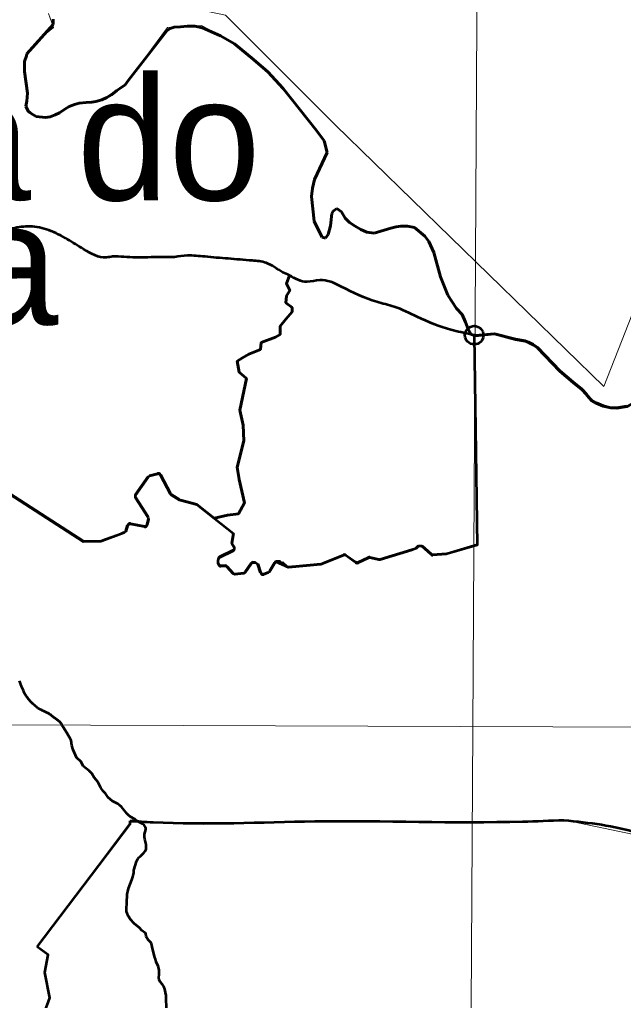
# Model space of a CAD drawing. Extents: x 553962 to 842807, y 8883888 to 9032388.
# Drawn here: x 810011 to 812455, y 9015138 to 9019111 of the extents above; entities that cross this region are included whole.
import ezdxf

# ---------------------------------------------------------------- set-up
doc = ezdxf.new("R2010")
doc.units = 0
doc.header["$LTSCALE"] = 150
doc.header["$PDMODE"] = 32
doc.header["$PDSIZE"] = 75
doc.linetypes.add('LONG_DASH_SHORT_DASH', pattern=[9.9, 6, -1.2, 1.5, -1.2])
doc.layers.add('60', color=7, linetype='Continuous', lineweight=53)

msp = doc.modelspace()

# ---------------------------------------------------------------- linework, layer by layer
at = {"layer": '60'}
for p, q in [((811103, 9018074.8), (811102.8, 9018075)), ((810536.4, 9017264.2), (810569.3, 9017272.7)), ((810580.6, 9017267.7), (810621.7, 9017191.4)), ((810480.4, 9017187.7), (810530.7, 9017260.2)), ((810625.2, 9017187.7), (810658.5, 9017166.9)), ((810531.5, 9017096.6), (810480.2, 9017176.6)), ((810440.4, 9017040.5), (810448.1, 9017063)), ((810459.4, 9017069.6), (810515.9, 9017058.9)), ((810515.9, 9017056.3), (810459.4, 9017067)), ((810527.5, 9017066.5), (810532.8, 9017088.9)), ((810876.4, 9017031.1), (810870.4, 9016991.2)), ((811741.3, 9016949), (811862.8, 9016985.2)), ((810875.7, 9016961.8), (810820.5, 9016934.7)), ((810820.5, 9016932.1), (810875.7, 9016959.2)), ((811234.2, 9016907.3), (811322.3, 9016943.4)), ((811616.2, 9016971.7), (811625.6, 9016981)), ((811639.5, 9016981.2), (811676.5, 9016946.6)), ((811684.1, 9016943.9), (811737.4, 9016948.3)), ((810815, 9016906.6), (810814.9, 9016923)), ((810924, 9016873.7), (810948.6, 9016908.8)), ((810956.8, 9016913), (810966.1, 9016913)), ((810975.7, 9016906), (810986.2, 9016872.4)), ((811022.5, 9016877.4), (811042.1, 9016910.7)), ((811066.9, 9016915.6), (811050.7, 9016915.6)), ((811073.6, 9016913), (811091.9, 9016896.3)), ((811331.9, 9016942.2), (811371, 9016914.3)), ((811371, 9016911.7), (811331.9, 9016939.6)), ((811381, 9016913.4), (811422.2, 9016932.6)), ((811422.2, 9016930), (811381, 9016910.7)), ((811428.7, 9016933.3), (811464.8, 9016925.2)), ((810825, 9016899.3), (810843.2, 9016899.3)), ((810843.2, 9016896.7), (810825, 9016896.7)), ((810850.7, 9016896), (810874.4, 9016869.7)), ((810882.7, 9016866.4), (810916.7, 9016869.5)), ((810999.4, 9016866), (811017.5, 9016873.1)), ((810085.6, 9016321.7), (810084.9, 9016322.3)), ((810087, 9016320.7), (810086.3, 9016321.2)), ((810088.4, 9016319.7), (810087.7, 9016320.2))]:
    msp.add_line(p, q, dxfattribs=at)
at = {"layer": '60', "lineweight": 13}
for p, q in [((811102.8, 9018075), (811103, 9018074.8)), ((796421, 9016303.4), (833189.7, 9016171))]:
    msp.add_line(p, q, dxfattribs=at)
for points in [[(811889.8, 9024116.5), (811845.6, 9016239.9), (811811, 9010387.8)], [(804245, 9022752.5), (804640.9, 9021722.7), (805895.6, 9022330.7), (806341, 9022219.3), (806716.8, 9021648.2), (808179.5, 9020959.9), (808874.4, 9020227.7), (809389.5, 9019433.8), (810844.6, 9019129), (811290, 9018683.3), (812375.8, 9017624.8), (812807.3, 9018725.1), (814472.6, 9018962.2), (815419.1, 9018683.6), (816282.2, 9018084.7), (817016.1, 9018404.8), (817799.4, 9019338.2), (818161.4, 9019463.5), (818968.7, 9019185), (819865.3, 9020896.1)], [(810078.4, 9018718.8), (810041.6, 9018748.3), (810042.1, 9018812.8), (810030.7, 9018921.6), (810040, 9018971.8), (810080.8, 9019023.3), (810147.5, 9019079), (810128, 9019135.4)], [(811838.6, 9017836), (811802.1, 9017915.8), (811779.4, 9017940.8), (811744.5, 9017994.1), (811715.1, 9018068.6), (811687.6, 9018167.8), (811651.1, 9018234.4), (811609, 9018269.2), (811554.2, 9018274.9), (811442, 9018246.5), (811391.5, 9018260.4), (811337, 9018298), (811314.3, 9018331.8), (811295, 9018346.1), (811280.7, 9018335.6), (811269.6, 9018275.6), (811249.7, 9018226.3), (811235.6, 9018230), (811202.6, 9018293.9), (811192.8, 9018394.7), (811202.7, 9018452.5), (811256.2, 9018572.6), (811244.3, 9018620.4), (811046.7, 9018866), (810881.5, 9019015.2), (810746.4, 9019087.2), (810609.4, 9019079), (810438.4, 9018846.5), (810344.2, 9018785.4), (810297.8, 9018778.3), (810242.4, 9018769.5), (810135, 9018716.6), (810078.4, 9018718.8)], [(812588.1, 9015790.9), (812219.5, 9015867.8), (812063, 9015862.9), (810458.2, 9015859), (810081.4, 9015355.6), (810126.2, 9015323.3), (810113.1, 9015251.7), (810133.1, 9015148.2), (810112.5, 9015093), (810095.7, 9015034.1), (809506.1, 9015089.1), (809290.1, 9014601.3), (808952.5, 9014555.8), (808803.9, 9014236.9)]]:
    msp.add_lwpolyline(points, dxfattribs=at)
at = {"layer": '60', "linetype": 'LONG_DASH_SHORT_DASH', "lineweight": 60}
for points in [[(810147.2, 9019112.3), (810147, 9019091.1), (810040, 9018971.8), (810038.1, 9018964.8), (810030.8, 9018941.9), (810030.5, 9018901.2), (810042.1, 9018812.8), (810040.1, 9018781), (810036.4, 9018759.8), (810046.8, 9018736.8), (810064.3, 9018726), (810078.4, 9018718.8), (810115.5, 9018715), (810135, 9018716.6), (810154.5, 9018725.2), (810172.2, 9018733.9), (810193.6, 9018747.9), (810211.3, 9018758.3), (810232.6, 9018767), (810252.1, 9018772.1), (810280.4, 9018775.4), (810303.4, 9018777), (810319.4, 9018778.6), (810344.2, 9018785.4), (810363.7, 9018795.9), (810383.2, 9018806.3), (810404.6, 9018823.8), (810417.1, 9018832.5), (810438.4, 9018846.5), (810450.9, 9018865.8), (810606.4, 9019065.9), (810620.7, 9019074.6), (810636.6, 9019079.8), (810661.4, 9019081.3), (810689.7, 9019084.6), (810719.7, 9019084.4), (810751.5, 9019077), (810823.7, 9019044.6), (810880, 9019012.3), (810957.2, 9018949.8), (811015.1, 9018899.8), (811078.2, 9018832.1), (811212.8, 9018661.3), (811244.3, 9018620.4), (811256.2, 9018572.6), (811204.1, 9018463.5), (811196.7, 9018428.2), (811192.8, 9018394.7), (811202.6, 9018293.9), (811223.5, 9018253), (811235.6, 9018230), (811249.7, 9018226.3), (811260.5, 9018240.3), (811269.6, 9018275.6), (811275.3, 9018325), (811280.7, 9018335.6), (811295, 9018346.1), (811314.3, 9018331.8), (811328.2, 9018306.9)], [(811328.2, 9018306.9), (811345.7, 9018289.1), (811368.6, 9018274.8), (811391.5, 9018260.4), (811416.1, 9018249.6), (811446.1, 9018245.8), (811513.5, 9018266.4), (811534.7, 9018271.6), (811554.2, 9018274.9), (811580.7, 9018274.7), (811609, 9018269.2), (811651.1, 9018234.4), (811667.4, 9018212.2), (811687.6, 9018167.8), (811715.1, 9018068.6), (811744.5, 9017994.1), (811779.4, 9017940.8), (811802.1, 9017915.8), (811816, 9017885.7), (811826.4, 9017857.3), (811838.6, 9017836), (811855.3, 9017830.7)], [(811855.3, 9017830.7), (811933.7, 9017838.7), (812018.3, 9017816.9), (812057.5, 9017810), (812071.5, 9017804.9), (812090.1, 9017795.1), (812107.3, 9017782.4), (812197.8, 9017688.2), (812252.1, 9017642.1), (812287.2, 9017614.4), (812306.3, 9017593.6), (812308.2, 9017589), (812325.4, 9017569), (812345.4, 9017558.1), (812373.6, 9017546.3), (812403.6, 9017539), (812428.2, 9017538.9), (812468.3, 9017545)]]:
    msp.add_lwpolyline(points, dxfattribs=at)
at = {"layer": '60'}
for points in [[(810800, 9017091.3), (810852.6, 9017103.5), (810897.2, 9017108.8), (810920.8, 9017153.4), (810899.8, 9017247.8), (810891.9, 9017297.6), (810918.1, 9017405.1), (810915.5, 9017468), (810902.4, 9017528.3), (810928.6, 9017656.8), (810899.8, 9017683), (810891.9, 9017727.6), (810912.9, 9017740.7), (810939.1, 9017756.4), (810986.3, 9017774.8), (810988.9, 9017803.6), (811046.6, 9017824.6), (811064.9, 9017835.1), (811064.9, 9017869.2), (811088.5, 9017898), (811114.7, 9017926.9), (811114.7, 9017945.2), (811088.5, 9017963.6), (811091.1, 9017992.4), (811104.2, 9018013.4), (811091.1, 9018042.2), (811102.8, 9018075)], [(811102.8, 9018075), (811091.1, 9018042.2), (811104.2, 9018013.4), (811091.1, 9017992.4), (811088.5, 9017963.6), (811114.7, 9017945.2), (811114.7, 9017926.9), (811088.5, 9017898), (811064.9, 9017869.2), (811064.9, 9017835.1), (811046.6, 9017824.6), (810988.9, 9017803.6), (810986.3, 9017774.8), (810939.1, 9017756.4), (810912.9, 9017740.7), (810891.9, 9017727.6), (810899.8, 9017683), (810928.6, 9017656.8), (810902.4, 9017528.3), (810915.5, 9017468), (810918.1, 9017405.1), (810891.9, 9017297.6), (810899.8, 9017247.8), (810920.8, 9017153.4), (810897.2, 9017108.8), (810852.6, 9017103.5), (810800, 9017091.3)], [(812306.3, 9017590.9), (812287.2, 9017611.8), (812252.1, 9017639.5), (812197.8, 9017685.6), (812107.3, 9017779.8), (812090.1, 9017792.5), (812071.5, 9017802.3), (812057.5, 9017807.4), (812018.3, 9017814.3), (811933.7, 9017836.1), (811855.3, 9017828.1), (811851.2, 9017829.8), (811862.8, 9016982.6), (811741.3, 9016946.4), (811737.4, 9016945.7), (811684.1, 9016941.3)], [(812616.8, 9017679.5), (812587.9, 9017633), (812498.5, 9017559.5), (812468.3, 9017542.4), (812428.2, 9017536.3), (812403.6, 9017536.4), (812373.6, 9017543.7), (812345.4, 9017555.5), (812325.4, 9017566.4), (812308.2, 9017586.4), (812306.3, 9017590.9)], [(809387, 9017524.2), (809576.4, 9017430.1), (809624.5, 9017414), (810269.8, 9016998.4), (810340.2, 9017000.1)], [(810269.8, 9016995.8), (809624.5, 9017411.4), (809576.4, 9017427.5), (809387, 9017521.6), (809387, 9017521.6)], [(810569.3, 9017270.1), (810536.4, 9017261.6), (810530.7, 9017257.6), (810480.4, 9017185.1)], [(810878.1, 9016975.6), (810870.4, 9016988.6), (810876.4, 9017028.5), (810800, 9017088.7), (810728.6, 9017144.9), (810662.2, 9017162.7), (810658.5, 9017164.3), (810625.2, 9017185.1), (810621.7, 9017188.8), (810580.6, 9017265.1)], [(810480.2, 9017174), (810531.5, 9017094), (810532.8, 9017086.3), (810527.5, 9017063.8)], [(810662.2, 9017165.3), (810728.6, 9017147.5), (810800, 9017091.3)], [(810448.1, 9017060.4), (810440.4, 9017037.9), (810434.4, 9017031.7), (810422.7, 9017027.4), (810344.1, 9016998.2), (810340.2, 9016997.5), (810269.8, 9016995.8)], [(810344.1, 9017000.8), (810422.7, 9017030), (810434.4, 9017034.4)], [(811676.5, 9016944), (811639.5, 9016978.6), (811625.6, 9016978.4), (811616.2, 9016969.1), (811612.1, 9016966.6), (811598.2, 9016962.3), (811469.9, 9016922.8), (811464.8, 9016922.6), (811428.7, 9016930.7)], [(811469.9, 9016925.4), (811598.2, 9016965), (811612.1, 9016969.2)], [(810948.6, 9016906.2), (810924, 9016871.1), (810916.7, 9016866.8), (810882.7, 9016863.8), (810874.4, 9016867.1), (810850.7, 9016893.3)], [(810986.2, 9016869.8), (810975.7, 9016903.4), (810966.1, 9016910.4), (810956.8, 9016910.4)], [(811042.1, 9016908.1), (811022.5, 9016874.7), (811017.5, 9016870.5), (810999.4, 9016863.4)], [(811322.3, 9016940.8), (811234.2, 9016904.7), (811230.3, 9016903.8), (811114.6, 9016892.5), (811099.6, 9016891.1), (811050.7, 9016913), (811066.9, 9016913), (811091.9, 9016893.7), (811073.6, 9016910.4), (811050.7, 9016913)], [(811099.6, 9016893.7), (811114.6, 9016895.2), (811230.3, 9016906.4)], [(810047.8, 9016357.4), (810046.8, 9016358.7), (810045.8, 9016359.9), (810044.8, 9016361.1), (810043.8, 9016362.4), (810042.9, 9016363.6), (810042, 9016364.7), (810041.1, 9016365.8), (810040.2, 9016366.9), (810039.5, 9016367.9), (810038.8, 9016368.9), (810038.1, 9016369.8), (810037.4, 9016370.8), (810036.8, 9016371.8), (810036.1, 9016372.9), (810035.4, 9016374.1), (810034.7, 9016375.3), (810033.9, 9016376.8), (810033.1, 9016378.4), (810032.1, 9016380.4), (810030.9, 9016382.8), (810029.6, 9016385.8), (810028.1, 9016389.3), (810026.2, 9016393.6), (810024.1, 9016398.6), (810021.7, 9016404.5), (810019, 9016411.1), (810016.1, 9016418.1), (810013.2, 9016425.4), (810010.2, 9016432.7)], [(810084.1, 9016322.9), (810083.3, 9016323.5), (810082.4, 9016324.2), (810081.5, 9016325), (810080.6, 9016325.7), (810079.7, 9016326.5), (810078.7, 9016327.3), (810077.8, 9016328), (810076.9, 9016328.8), (810076, 9016329.6), (810075.2, 9016330.4), (810074.3, 9016331.2), (810073.5, 9016331.9), (810072.7, 9016332.6), (810071.9, 9016333.3), (810071.1, 9016334), (810070.3, 9016334.7), (810069.6, 9016335.3), (810068.8, 9016336), (810068, 9016336.7), (810067.2, 9016337.3), (810066.4, 9016338), (810065.5, 9016338.8), (810064.5, 9016339.6), (810063.5, 9016340.5), (810062.5, 9016341.4), (810061.4, 9016342.4), (810060.3, 9016343.4), (810059.2, 9016344.5), (810058, 9016345.6), (810056.9, 9016346.8), (810055.8, 9016347.9), (810054.8, 9016349.1), (810053.8, 9016350.2), (810052.7, 9016351.4), (810051.8, 9016352.6), (810050.8, 9016353.8), (810049.8, 9016355), (810048.8, 9016356.2), (810047.8, 9016357.4)], [(810127, 9016301), (810124.9, 9016302.2), (810122.6, 9016303.3), (810120.1, 9016304.5), (810117.5, 9016305.8), (810114.8, 9016307), (810112.1, 9016308.2), (810109.4, 9016309.3), (810106.8, 9016310.5), (810104.4, 9016311.6), (810102.1, 9016312.6), (810100.1, 9016313.5), (810098.2, 9016314.4), (810096.4, 9016315.3), (810094.8, 9016316), (810093.4, 9016316.8), (810092.1, 9016317.4), (810091, 9016318.1), (810090, 9016318.6), (810089.2, 9016319.2)], [(810185.4, 9016247.3), (810183.4, 9016251.7), (810181.6, 9016255.3), (810179.8, 9016258.3), (810178.1, 9016260.8), (810176.5, 9016262.8), (810174.9, 9016264.5), (810173.5, 9016265.9), (810172, 9016267.2), (810170.7, 9016268.4), (810169.3, 9016269.6), (810168, 9016270.7), (810166.7, 9016271.7), (810165.4, 9016272.7), (810164.1, 9016273.7), (810162.8, 9016274.7), (810161.5, 9016275.7), (810160.1, 9016276.7), (810158.7, 9016277.7), (810157.2, 9016278.7), (810155.8, 9016279.7), (810154.3, 9016280.8), (810152.8, 9016281.8), (810151.4, 9016282.9), (810149.9, 9016284.1), (810148.4, 9016285.2), (810146.9, 9016286.3), (810145.4, 9016287.5), (810143.9, 9016288.7), (810142.4, 9016289.9), (810141, 9016291.1), (810139.6, 9016292.2), (810138.1, 9016293.4), (810136.7, 9016294.5), (810135.3, 9016295.6), (810133.8, 9016296.7), (810132.3, 9016297.7), (810130.7, 9016298.8), (810128.9, 9016299.9), (810127, 9016301)], [(810472.8, 9015664.1), (810472.7, 9015665), (810484.3, 9015700.6), (810489.6, 9015712.1), (810493.5, 9015717.4), (810499.5, 9015722), (810513.8, 9015736.3), (810518.9, 9015742.9), (810523, 9015750.6), (810523.6, 9015770.2), (810517.7, 9015791.4), (810516.1, 9015801), (810516.7, 9015811.2), (810521.4, 9015829.7), (810521.2, 9015835.2), (810519.9, 9015839.8), (810515.6, 9015847.3), (810507.7, 9015853.4), (810487.3, 9015864.1), (810476.7, 9015872.5), (810459.9, 9015881.9), (810451.7, 9015888.6), (810444.8, 9015895.7), (810422.9, 9015922.6), (810415.6, 9015929.1), (810408.6, 9015934), (810387.2, 9015945.6), (810368.7, 9015959.6), (810358, 9015976.7), (810349.2, 9015985.6), (810340.2, 9015998.6), (810327, 9016023.7), (810312, 9016041.5), (810303.1, 9016056.6), (810292.7, 9016068.2), (810268.6, 9016087.1), (810259.4, 9016105), (810241.6, 9016121.6), (810227.5, 9016153.5), (810221.8, 9016171.1), (810219.6, 9016190.6), (810217.1, 9016195.9), (810202.2, 9016221.9), (810185.4, 9016247.3)], [(810081.4, 9015355.6), (810458.5, 9015852.2), (810457.9, 9015865.8)], [(810600.7, 9015170.5), (810598.2, 9015183.8), (810594.2, 9015195), (810589.4, 9015202.7), (810579.6, 9015213.6), (810575.2, 9015221.7), (810575, 9015229.7), (810576.1, 9015242.9), (810575.2, 9015261.3), (810571, 9015276.7), (810563.7, 9015294.8), (810560.8, 9015305.3), (810556.5, 9015316.4), (810547.4, 9015354.6), (810546.5, 9015361.7), (810544.6, 9015367.6), (810541.5, 9015373), (810531.4, 9015383.6), (810524.2, 9015394.6), (810522.6, 9015398.5), (810521.4, 9015407.6), (810519.7, 9015410.4), (810505.8, 9015421.7), (810495.5, 9015432.6), (810474.3, 9015450.2), (810459.7, 9015466.2), (810449.7, 9015481.3), (810445.6, 9015490.8), (810443.8, 9015497.8), (810443.1, 9015509.8), (810445, 9015532), (810446.6, 9015568.2), (810448.3, 9015578.8), (810451.5, 9015590.9), (810465.5, 9015626.4), (810469.7, 9015639.1), (810473.3, 9015655.1), (810472.8, 9015664.1)], [(810092, 9015037.8), (810133.1, 9015148.2), (810113.1, 9015251.7), (810126.2, 9015323.3), (810081.4, 9015355.6)], [(810558.9, 9014944.4), (810572.5, 9014958.7), (810577.2, 9014965.3), (810580.9, 9014972.9), (810582.1, 9014978.9), (810579, 9015007.6), (810580.6, 9015020.1), (810583.8, 9015029.4), (810591.8, 9015046.3), (810602, 9015063.7), (810605.5, 9015073.1), (810607.2, 9015080.6), (810605.2, 9015109.5), (810605.5, 9015121), (810603.9, 9015132.6), (810604, 9015158.3), (810600.7, 9015170.5)]]:
    msp.add_lwpolyline(points, dxfattribs=at)
for centre, start, end in [((810571.8, 9017263), 28.3273, 104.3658), ((810571.8, 9017260.4), 28.3273, 104.3658), ((810488.6, 9017182), 145.2862, 212.6677), ((810488.6, 9017179.4), 145.2862, 212.6677), ((810457.5, 9017059.8), 79.2842, 161.1304), ((810457.5, 9017057.2), 79.2842, 161.1304), ((810517.8, 9017068.7), 259.2828, 346.8889), ((810517.8, 9017066.1), 259.2828, 346.8889), ((810871.3, 9016970.8), 296.1863, 47.663), ((810871.3, 9016968.2), 296.1863, 47.663), ((811326.1, 9016934.1), 54.4008, 112.2341), ((811683.3, 9016953.9), 226.8681, 274.7318), ((811683.3, 9016951.2), 226.8681, 274.7318), ((810824.9, 9016925.7), 116.1863, 180.3768), ((810824.9, 9016923.1), 116.1863, 180.3768), ((810825, 9016909.3), 180.3768, 270), ((810825, 9016906.6), 180.3768, 270), ((810956.8, 9016903), 90, 144.9639), ((810956.8, 9016900.4), 90, 144.9639), ((811050.7, 9016905.6), 90, 149.5337), ((811050.7, 9016903), 90, 149.5337), ((811326.1, 9016931.5), 54.4008, 112.2341), ((811376.8, 9016922.4), 234.4008, 295.0684), ((811376.8, 9016919.8), 234.4008, 295.0684), ((811426.5, 9016923.6), 77.3147, 115.0684), ((811426.5, 9016921), 77.3147, 115.0684), ((810843.3, 9016889.3), 42.0751, 90), ((810843.3, 9016886.6), 42.0751, 90), ((810995.7, 9016875.3), 197.3322, 291.3351), ((810995.7, 9016872.7), 197.3322, 291.3351)]:
    msp.add_arc(centre, 10, start, end, dxfattribs=at)
for points in [[(810637.8, 9018148.7), (810529.5, 9018147.9), (810432.7, 9018149.6), (810386.9, 9018151), (810362.7, 9018147.3), (810269.9, 9018180.8), (810205.2, 9018220.5), (810129, 9018257.7), (810052.7, 9018273.2), (809982.6, 9018264.6), (809860.1, 9018221.9), (809826.8, 9018204.2), (809789.8, 9018181.5), (809705.4, 9018119.5), (809584.9, 9017983.9), (809438.9, 9017619.6), (809422.2, 9017596.7), (809387, 9017524.2)], [(810855.5, 9018142.8), (810761.3, 9018150.8), (810690, 9018154.9), (810637.8, 9018148.7)], [(811102.8, 9018075), (811076.8, 9018087.2), (811008.2, 9018125.6), (810952.2, 9018134.7), (810855.5, 9018142.8)], [(811838.6, 9017836), (811756.8, 9017854.2), (811620.8, 9017906.9), (811526.8, 9017948), (811456.9, 9017967.3), (811313.3, 9018029), (811225.6, 9018056), (811174.6, 9018048.6), (811103, 9018074.8)], [(810457.9, 9015865.8), (810550.8, 9015860), (811205.5, 9015863.7), (812047.2, 9015862.7), (812214.3, 9015868.7)], [(812214.3, 9015868.7), (812513, 9015816.5), (812653.5, 9015755), (812788.2, 9015646.7), (812881.9, 9015485.6), (813073.1, 9015148.4)]]:
    msp.add_spline(points, degree=3, dxfattribs=at)
at = {"layer": '60', "lineweight": 13}
for points in [[(809387, 9017524.2), (809422.2, 9017596.7), (809438.9, 9017619.6), (809584.9, 9017983.9), (809705.4, 9018119.5), (809789.8, 9018181.5), (809826.8, 9018204.2), (809860.1, 9018221.9), (809982.6, 9018264.6), (810052.7, 9018273.2), (810129, 9018257.7), (810205.2, 9018220.5), (810269.9, 9018180.8), (810362.7, 9018147.3), (810386.9, 9018151), (810432.7, 9018149.6), (810529.5, 9018147.9), (810637.8, 9018148.7)], [(810637.8, 9018148.7), (810690, 9018154.9), (810761.3, 9018150.8), (810855.5, 9018142.8)], [(810855.5, 9018142.8), (810952.2, 9018134.7), (811008.2, 9018125.6), (811076.8, 9018087.2), (811102.8, 9018075)], [(811103, 9018074.8), (811174.6, 9018048.6), (811225.6, 9018056), (811313.3, 9018029), (811456.9, 9017967.3), (811526.8, 9017948), (811620.8, 9017906.9), (811756.8, 9017854.2), (811838.6, 9017836)]]:
    msp.add_spline(points, degree=3, dxfattribs=at)
at = {"layer": '60'}
msp.add_point((811851.2, 9017832.4), dxfattribs=at)

# ---------------------------------------------------------------- texts
for s, p in [('Santana do', (807565.7, 9018379)), ('Ipanema', (807565.7, 9017874))]:
    msp.add_text(s, height=500, dxfattribs=at).set_placement(p)

doc.saveas('drawing.dxf')
